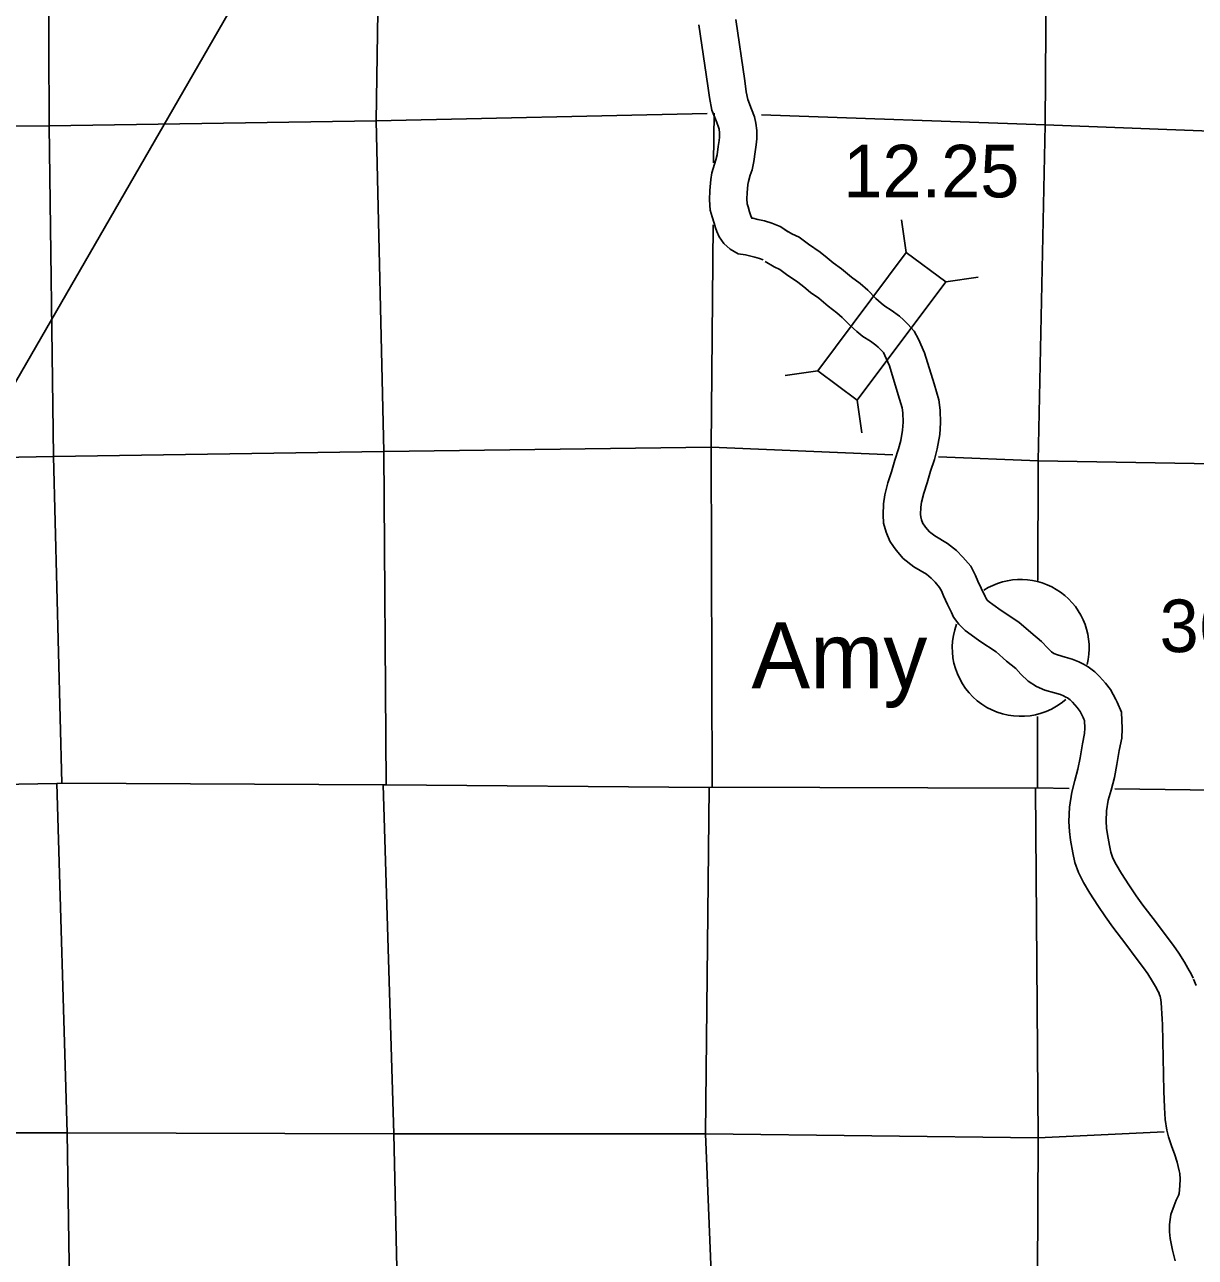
# Model space of a CAD drawing. Extents: x 369523 to 838377, y 495025 to 936819.
# Drawn here: x 648533 to 667340, y 627433 to 647242 of the extents above; entities that cross this region are included whole.
import ezdxf

# ---------------------------------------------------------------- set-up
doc = ezdxf.new("R2010")
doc.units = 0
for name, color, linetype in [('1', 7, 'Continuous'), ('21', 7, 'Continuous'), ('DSN_DRFT_Junk-No-Plot', 7, 'Continuous'), ('Level 1', 7, 'Continuous'), ('Level 15', 7, 'Continuous'), ('Level 21', 7, 'Continuous'), ('Level 22', 7, 'Continuous')]:
    doc.layers.add(name, color=color, linetype=linetype)

msp = doc.modelspace()

# ---------------------------------------------------------------- linework, layer by layer
at = {"layer": '1'}
for start, end in [(345.8884, 122.7537), (159.8352, 311.0995)]:
    msp.add_arc((664535, 637227), 1100, start, end, dxfattribs=at)
at = {"layer": '21'}
msp.add_line((715348, 757482), (625588, 602013), dxfattribs=at)
at = {"layer": 'Level 1'}
for points in [[(659366, 647239), (659511, 646261), (659534, 646070), (659573, 645869), (659653, 645668), (659682, 645592), (659688, 645562), (659694, 645504), (659695, 645432), (659690, 645381), (659676, 645286), (659657, 645149), (659639, 645069), (659617, 645000), (659575, 644860), (659556, 644751), (659540, 644579), (659534, 644429), (659548, 644263), (659576, 644151), (659608, 644050), (659633, 643977), (659653, 643919), (659693, 643830), (659763, 643723), (659868, 643634), (659995, 643561), (660115, 643541), (660180, 643526), (660263, 643507), (660337, 643484), (660395, 643461)], [(659960, 647327), (660105, 646341), (660127, 646164), (660151, 646038), (660212, 645885), (660260, 645759), (660281, 645657), (660294, 645540), (660295, 645408), (660287, 645310), (660270, 645200), (660248, 645043), (660219, 644910), (660189, 644821), (660160, 644723), (660151, 644671), (660139, 644538), (660135, 644443), (660142, 644362), (660154, 644314), (660178, 644236), (660201, 644171), (660211, 644141), (660215, 644132), (660229, 644130), (660312, 644112), (660419, 644087), (660537, 644051), (660668, 643999), (660763, 643939), (660792, 643912)], [(660739, 643952), (660857, 643882), (660975, 643826), (661125, 643716), (661312, 643585), (661424, 643497), (661524, 643416), (661658, 643319), (661819, 643185), (661954, 643081), (662078, 642977), (662209, 642841), (662295, 642765), (662351, 642716), (662455, 642655), (662585, 642558), (662650, 642501), (662724, 642430), (662824, 642316), (662893, 642188), (662989, 641966), (663142, 641470), (663220, 641213), (663242, 641046), (663245, 640843), (663236, 640654), (663194, 640428), (663149, 640256), (663086, 640065), (663032, 639880), (662978, 639714), (662942, 639570), (662930, 639486), (662925, 639370), (662928, 639331), (662940, 639286), (662965, 639228), (662983, 639200), (663008, 639166), (663069, 639094), (663157, 639025), (663359, 638906), (663503, 638793), (663604, 638687), (663731, 638539), (663810, 638390), (663845, 638299), (663900, 638185), (663962, 638054), (663974, 638029), (663998, 637996), (664027, 637967), (664088, 637924), (664222, 637828), (664505, 637638), (664695, 637473), (664868, 637332), (664968, 637224), (665032, 637163), (665067, 637139), (665125, 637116), (665248, 637078), (665364, 637045), (665469, 637004), (665545, 636966), (665619, 636923), (665727, 636841), (665802, 636765), (665899, 636658), (665979, 636557), (666021, 636479), (666063, 636395), (666087, 636355), (666155, 636192), (666166, 635933), (666157, 635778), (666118, 635576), (666079, 635354), (666039, 635146), (665986, 634941), (665942, 634782), (665915, 634609), (665910, 634443), (665915, 634332), (665929, 634229), (665959, 634049), (665982, 633946), (666016, 633850), (666067, 633747), (666154, 633604), (666273, 633419), (666392, 633244), (666499, 633092), (666701, 632829), (666870, 632600), (666990, 632442), (667074, 632323), (667168, 632176), (667221, 632082), (667281, 631977), (667307, 631918)], [(660431, 643438), (660575, 643351), (660667, 643308), (660774, 643228), (660955, 643103), (661049, 643029), (661159, 642939), (661290, 642845), (661444, 642716), (661579, 642613), (661668, 642538), (661794, 642407), (661901, 642313), (661999, 642228), (662121, 642155), (662208, 642090), (662246, 642057), (662290, 642015), (662328, 641971), (662353, 641926), (662425, 641759), (662568, 641294), (662632, 641085), (662643, 641003), (662645, 640854), (662638, 640723), (662608, 640558), (662573, 640426), (662513, 640242), (662459, 640056), (662401, 639879), (662353, 639687), (662331, 639543), (662325, 639364), (662332, 639230), (662373, 639086), (662434, 638943), (662490, 638858), (662536, 638795), (662649, 638661), (662818, 638528), (663020, 638409), (663098, 638348), (663158, 638285), (663232, 638198), (663263, 638142), (663293, 638061), (663359, 637925), (663422, 637794), (663456, 637722), (663539, 637606), (663640, 637506), (663741, 637435), (663880, 637336), (664139, 637161), (664309, 637013), (664456, 636894), (664538, 636804), (664656, 636692), (664787, 636605), (664923, 636550), (665078, 636502), (665173, 636476), (665224, 636456), (665262, 636437), (665287, 636422), (665329, 636390), (665365, 636353), (665441, 636270), (665476, 636226), (665488, 636203), (665536, 636106), (665551, 636082), (665560, 636059), (665565, 635939), (665560, 635853), (665527, 635684), (665489, 635462), (665453, 635278), (665406, 635096), (665354, 634908), (665317, 634665), (665309, 634438), (665317, 634277), (665336, 634139), (665370, 633935), (665404, 633780), (665463, 633616), (665541, 633457), (665646, 633285), (665773, 633088), (665898, 632903), (666015, 632737), (666222, 632468), (666390, 632240), (666506, 632088), (666576, 631989), (666654, 631866), (666699, 631786), (666744, 631707), (666758, 631677)], [(667313, 631903), (667351, 631803)], [(666751, 631692), (666776, 631627), (666781, 631606), (666790, 631528), (666805, 631263), (666811, 631176), (666833, 630101), (666844, 629839), (666855, 629646), (666880, 629477), (666909, 629371), (666965, 629208), (667007, 629094), (667050, 628963), (667083, 628825), (667089, 628779), (667094, 628687), (667093, 628586), (667088, 628517), (667079, 628458), (667068, 628425), (667033, 628353), (666998, 628268), (666947, 628121), (666924, 627961), (666926, 627844), (666935, 627737), (666974, 627551), (667015, 627378)]]:
    msp.add_lwpolyline(points, dxfattribs=at)
at = {"layer": 'Level 15'}
for points in [[(643869, 634954), (649051, 635049), (649133, 635054), (654293, 635024), (654339, 635028), (659532, 634986), (659578, 634990), (664770, 634974), (664804, 634976), (665315, 634969)], [(666048, 634960), (670083, 634909), (675867, 634891), (676078, 634883), (681081, 634757), (681322, 634746)]]:
    msp.add_lwpolyline(points, dxfattribs=at)
at = {"layer": 'Level 21'}
for p, q in [((662696, 643583), (662620, 644105)), ((663331, 643109), (663853, 643185)), ((661275, 641679), (660752, 641603)), ((661910, 641205), (661985, 640682))]:
    msp.add_line(p, q, dxfattribs=at)
msp.add_lwpolyline([(661910, 641205), (663331, 643109), (662696, 643583), (661275, 641679)], close=True, dxfattribs=at)
at = {"layer": 'Level 22'}
for points in [[(654216, 664888), (654221, 661314), (654217, 656246), (654262, 650965), (654179, 645694)], [(664906, 664815), (664974, 661413), (665050, 656313), (664967, 650986), (664928, 645633)], [(648914, 651729), (648906, 650890), (648925, 645618)], [(645900, 645608), (648925, 645618), (654179, 645694), (659496, 645815)], [(659608, 645817), (659601, 645019)], [(660371, 645791), (664928, 645633), (670380, 645424), (675941, 645438), (681269, 645360)], [(648925, 645618), (648998, 640303), (649133, 635054)], [(654179, 645694), (654301, 640382), (654339, 635028)], [(664928, 645633), (664817, 640233), (664812, 638308)], [(659592, 644026), (659561, 640451), (659578, 634990)], [(643693, 640202), (648998, 640303), (654301, 640382), (659561, 640451), (662480, 640330)], [(663212, 640299), (664817, 640233), (670145, 640139)], [(664807, 636122), (664804, 634976)], [(649051, 635049), (649214, 629432), (649299, 624179), (649318, 618758), (649294, 613581), (649297, 613285)], [(654437, 606152), (654470, 608432), (654532, 613587), (654543, 618830), (654582, 624135), (654462, 629419), (654293, 635024)], [(659532, 634986), (659472, 629419), (659685, 624158), (659675, 618859), (659483, 613606), (659423, 608435), (659341, 603217)], [(664796, 624930), (664813, 629352), (664770, 634974)], [(643954, 629432), (649214, 629432), (654462, 629419), (659472, 629419), (664813, 629352), (666838, 629448)]]:
    msp.add_lwpolyline(points, dxfattribs=at)

# ---------------------------------------------------------------- texts
at = {"layer": '1'}
msp.add_text('Amy', height=1056, dxfattribs=at).set_placement((660210, 636579))
at = {"layer": 'DSN_DRFT_Junk-No-Plot'}
msp.add_text('12.25', height=844.8, dxfattribs=at).set_placement((661686, 644466))
at = {"layer": 'Level 22'}
msp.add_text('36', height=844.8, dxfattribs=at).set_placement((666766, 637159))

doc.saveas('drawing.dxf')
